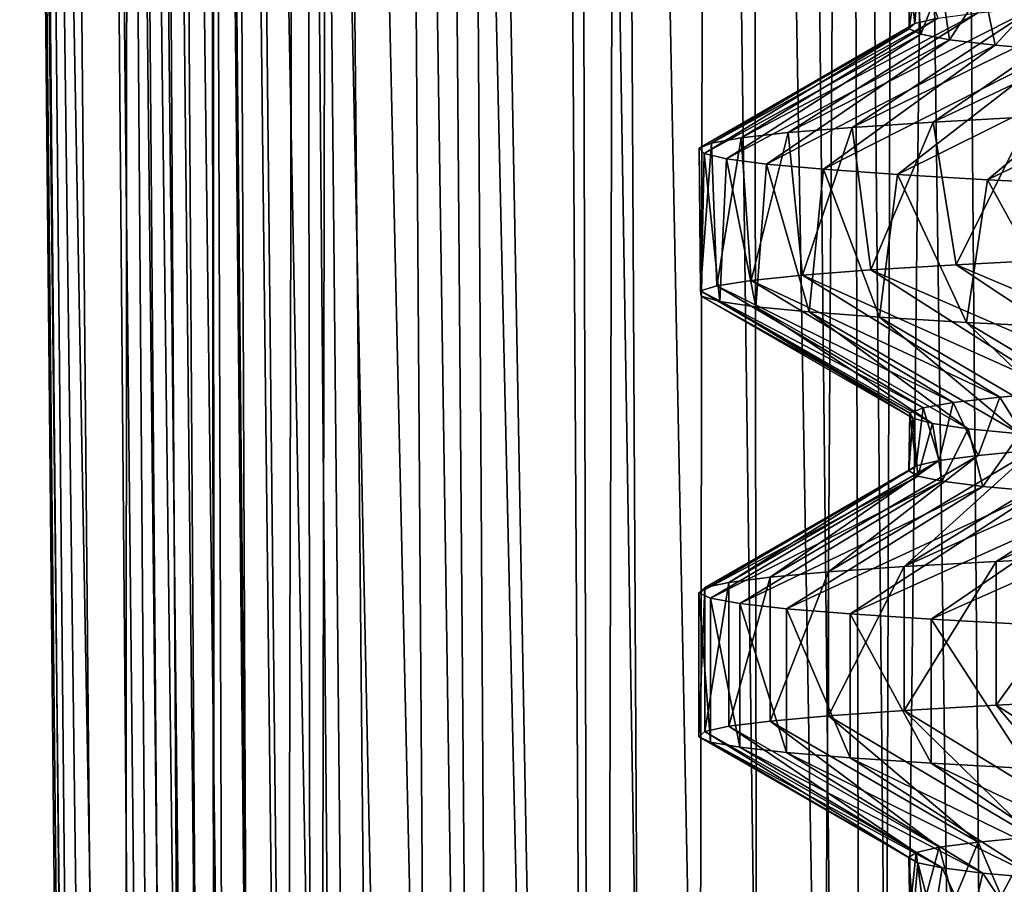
# Model space of a CAD drawing. Header units: millimetres. Extents: x -39.5 to 39.5, y -2 to 94.9.
# Tile 555 of 656: x -17.4 to -13, y 55.1 to 59. Entities that reach past the tile are written whole.
import ezdxf

# ---------------------------------------------------------------- set-up
doc = ezdxf.new("R2010")
doc.units = ezdxf.units.MM
doc.header["$LTSCALE"] = 65.185185
for name, color, linetype in [('12', 7, 'CONTINUOUS'), ('17', 7, 'CONTINUOUS'), ('175', 7, 'CONTINUOUS'), ('176', 7, 'CONTINUOUS'), ('177', 7, 'CONTINUOUS'), ('178', 7, 'CONTINUOUS'), ('179', 7, 'CONTINUOUS'), ('180', 7, 'CONTINUOUS'), ('40', 7, 'CONTINUOUS'), ('41', 7, 'CONTINUOUS'), ('42', 7, 'CONTINUOUS'), ('43', 7, 'CONTINUOUS'), ('56', 7, 'CONTINUOUS'), ('57', 7, 'CONTINUOUS'), ('58', 7, 'CONTINUOUS'), ('59', 7, 'CONTINUOUS'), ('60', 7, 'CONTINUOUS'), ('61', 7, 'CONTINUOUS'), ('62', 7, 'CONTINUOUS')]:
    doc.layers.add(name, color=color, linetype=linetype)

msp = doc.modelspace()

# ---------------------------------------------------------------- linework, layer by layer
at = {"layer": '12', "color": 7, "linetype": 'Continuous'}
for points in [[(-17.0701, 71, -0.9232), (-16.9724, 71, -2.0434), (-16.7251, 38.2974, -1.6633), (-17.0701, 71, -0.9232)], [(-16.7902, 38.2987, -0.765), (-17.0701, 71, -0.9232), (-16.7251, 38.2974, -1.6633), (-16.7902, 38.2987, -0.765)], [(-16.9724, 71, -2.0434), (-16.8014, 71, -3.1548), (-16.612, 38.2974, -2.5568), (-16.9724, 71, -2.0434)], [(-16.7251, 38.2974, -1.6633), (-16.9724, 71, -2.0434), (-16.612, 38.2974, -2.5568), (-16.7251, 38.2974, -1.6633)], [(-16.9246, 71, 2.4075), (-16.6596, 38.2987, 2.2255), (-16.5165, 38.2974, 3.1148), (-16.9246, 71, 2.4075)], [(-16.7297, 71, 3.5149), (-16.9246, 71, 2.4075), (-16.5165, 38.2974, 3.1148), (-16.7297, 71, 3.5149)], [(-16.8014, 71, -3.1548), (-16.5576, 71, -4.2526), (-16.4512, 38.2974, -3.443), (-16.8014, 71, -3.1548)], [(-16.612, 38.2974, -2.5568), (-16.8014, 71, -3.1548), (-16.4512, 38.2974, -3.443), (-16.612, 38.2974, -2.5568)], [(-16.4625, 71, 4.6072), (-16.7297, 71, 3.5149), (-16.3259, 38.2974, 3.9951), (-16.4625, 71, 4.6072)], [(-16.3259, 38.2974, 3.9951), (-16.7297, 71, 3.5149), (-16.5165, 38.2974, 3.1148), (-16.3259, 38.2974, 3.9951)], [(-16.5576, 71, -4.2526), (-16.2432, 38.2987, -4.3193), (-16.4512, 38.2974, -3.443), (-16.5576, 71, -4.2526)], [(-16.124, 71, 5.6795), (-16.4625, 71, 4.6072), (-16.0885, 38.2974, 4.8638), (-16.124, 71, 5.6795)], [(-16.0885, 38.2974, 4.8638), (-16.4625, 71, 4.6072), (-16.3259, 38.2974, 3.9951), (-16.0885, 38.2974, 4.8638)], [(-15.8049, 38.2987, 5.7185), (-16.124, 71, 5.6795), (-16.0885, 38.2974, 4.8638), (-15.8049, 38.2987, 5.7185)], [(-15.4174, 71, -7.3854), (-14.8985, 71, -8.383), (-14.8155, 38.2974, -7.9371), (-15.4174, 71, -7.3854)], [(-15.2194, 38.2987, -7.1321), (-15.4174, 71, -7.3854), (-14.8155, 38.2974, -7.9371), (-15.2194, 38.2987, -7.1321)], [(-14.8985, 71, -8.383), (-14.3151, 71, -9.3443), (-14.369, 38.2974, -8.7193), (-14.8985, 71, -8.383)], [(-14.8155, 38.2974, -7.9371), (-14.8985, 71, -8.383), (-14.369, 38.2974, -8.7193), (-14.8155, 38.2974, -7.9371)], [(-14.715, 71, 8.701), (-14.5398, 38.2987, 8.4314), (-14.0675, 38.2974, 9.1979), (-14.715, 71, 8.701)], [(-14.1112, 71, 9.6496), (-14.715, 71, 8.701), (-14.0675, 38.2974, 9.1979), (-14.1112, 71, 9.6496)], [(-14.369, 38.2974, -8.7193), (-14.3151, 71, -9.3443), (-13.8813, 38.2974, -9.4765), (-14.369, 38.2974, -8.7193)], [(-14.3151, 71, -9.3443), (-13.6698, 71, -10.2652), (-13.8813, 38.2974, -9.4765), (-14.3151, 71, -9.3443)], [(-13.4463, 71, 10.5564), (-14.1112, 71, 9.6496), (-13.5547, 38.2974, 9.9382), (-13.4463, 71, 10.5564)], [(-13.5547, 38.2974, 9.9382), (-14.1112, 71, 9.6496), (-14.0675, 38.2974, 9.1979), (-13.5547, 38.2974, 9.9382)], [(-13.6698, 71, -10.2652), (-13.3538, 38.2987, -10.2065), (-13.8813, 38.2974, -9.4765), (-13.6698, 71, -10.2652)], [(-13.0028, 38.2974, 10.65), (-13.4463, 71, 10.5564), (-13.5547, 38.2974, 9.9382), (-13.0028, 38.2974, 10.65)], [(-12.7232, 71, 11.4175), (-13.4463, 71, 10.5564), (-13.0028, 38.2974, 10.65), (-12.7232, 71, 11.4175)], [(-12.4134, 38.2987, 11.3315), (-12.7232, 71, 11.4175), (-13.0028, 38.2974, 10.65), (-12.4134, 38.2987, 11.3315)]]:
    msp.add_3dface(points, dxfattribs=at)
at = {"layer": '17', "color": 7, "linetype": 'Continuous'}
for points in [[(-13.3531, 59.2643, 1.1196), (-13.3732, 59.0047, 0.8478), (-13.3997, 59.2397, 0.0883), (-13.3531, 59.2643, 1.1196)], [(-13.3732, 59.0047, 0.8478), (-13.3989, 58.9805, -0.1737), (-13.3997, 59.2397, 0.0883), (-13.3732, 59.0047, 0.8478)], [(-13.3997, 59.2397, 0.0883), (-13.3989, 58.9805, -0.1737), (-13.3667, 59.2152, -0.9434), (-13.3997, 59.2397, 0.0883)], [(-13.2697, 59.029, 1.8644), (-13.3732, 59.0047, 0.8478), (-13.3531, 59.2643, 1.1196), (-13.2697, 59.029, 1.8644)], [(-13.3989, 58.9805, -0.1737), (-13.3467, 58.9562, -1.1942), (-13.3667, 59.2152, -0.9434), (-13.3989, 58.9805, -0.1737)], [(-13.3667, 59.2152, -0.9434), (-13.3467, 58.9562, -1.1942), (-13.2545, 59.1907, -1.9696), (-13.3667, 59.2152, -0.9434)], [(-13.3467, 58.9562, -1.1942), (-13.2169, 58.9319, -2.2077), (-13.2545, 59.1907, -1.9696), (-13.3467, 58.9562, -1.1942)], [(-13.2545, 59.1907, -1.9696), (-13.2169, 58.9319, -2.2077), (-13.0635, 59.1661, -2.9841), (-13.2545, 59.1907, -1.9696)], [(-13.2169, 58.9319, -2.2077), (-13.0102, 58.9076, -3.2084), (-13.0635, 59.1661, -2.9841), (-13.2169, 58.9319, -2.2077)], [(-13.0635, 59.1661, -2.9841), (-13.0102, 58.9076, -3.2084), (-12.795, 59.1416, -3.9809), (-13.0635, 59.1661, -2.9841)], [(-13.0102, 58.9076, -3.2084), (-12.7279, 58.8834, -4.1905), (-12.795, 59.1416, -3.9809), (-13.0102, 58.9076, -3.2084)], [(-12.9903, 57.3165, 3.2882), (-12.7081, 57.3404, 4.2501), (-12.841, 57.0769, 3.8299), (-12.9903, 57.3165, 3.2882)], [(-13.3361, 57.2687, 1.3069), (-13.2007, 57.2926, 2.3028), (-13.2631, 57.0301, 1.9105), (-13.3361, 57.2687, 1.3069)], [(-13.2631, 57.0301, 1.9105), (-13.2007, 57.2926, 2.3028), (-13.0872, 57.0535, 2.8786), (-13.2631, 57.0301, 1.9105)], [(-13.2007, 57.2926, 2.3028), (-12.9903, 57.3165, 3.2882), (-13.0872, 57.0535, 2.8786), (-13.2007, 57.2926, 2.3028)], [(-13.0872, 57.0535, 2.8786), (-12.9903, 57.3165, 3.2882), (-12.841, 57.0769, 3.8299), (-13.0872, 57.0535, 2.8786)], [(-13.3822, 57.2212, -0.6902), (-13.3965, 57.2449, 0.3079), (-13.3999, 56.9835, -0.0463), (-13.3822, 57.2212, -0.6902)], [(-13.3999, 56.9835, -0.0463), (-13.3965, 57.2449, 0.3079), (-13.3675, 57.0068, 0.9331), (-13.3999, 56.9835, -0.0463)], [(-13.3965, 57.2449, 0.3079), (-13.3361, 57.2687, 1.3069), (-13.3675, 57.0068, 0.9331), (-13.3965, 57.2449, 0.3079)], [(-13.3675, 57.0068, 0.9331), (-13.3361, 57.2687, 1.3069), (-13.2631, 57.0301, 1.9105), (-13.3675, 57.0068, 0.9331)], [(-13.3607, 56.9602, -1.0252), (-13.3822, 57.2212, -0.6902), (-13.3999, 56.9835, -0.0463), (-13.3607, 56.9602, -1.0252)], [(-13.294, 57.1976, -1.682), (-13.3822, 57.2212, -0.6902), (-13.3607, 56.9602, -1.0252), (-13.294, 57.1976, -1.682)], [(-13.2497, 56.9369, -2.0016), (-13.294, 57.1976, -1.682), (-13.3607, 56.9602, -1.0252), (-13.2497, 56.9369, -2.0016)], [(-13.1329, 57.174, -2.662), (-13.294, 57.1976, -1.682), (-13.2497, 56.9369, -2.0016), (-13.1329, 57.174, -2.662)], [(-13.0668, 56.9135, -2.9696), (-13.1329, 57.174, -2.662), (-13.2497, 56.9369, -2.0016), (-13.0668, 56.9135, -2.9696)], [(-12.8997, 57.1504, -3.6273), (-13.1329, 57.174, -2.662), (-13.0668, 56.9135, -2.9696), (-12.8997, 57.1504, -3.6273)], [(-12.8139, 56.8901, -3.9197), (-12.8997, 57.1504, -3.6273), (-13.0668, 56.9135, -2.9696), (-12.8139, 56.8901, -3.9197)], [(-13.0872, 55.3065, 2.8786), (-12.841, 55.3299, 3.8299), (-12.983, 55.0642, 3.3171), (-13.0872, 55.3065, 2.8786)], [(-12.983, 55.0642, 3.3171), (-12.841, 55.3299, 3.8299), (-12.6964, 55.0882, 4.285), (-12.983, 55.0642, 3.3171)], [(-13.3675, 55.2598, 0.9331), (-13.2631, 55.2832, 1.9105), (-13.3353, 55.0159, 1.3151), (-13.3675, 55.2598, 0.9331)], [(-13.3353, 55.0159, 1.3151), (-13.2631, 55.2832, 1.9105), (-13.1972, 55.0401, 2.3228), (-13.3353, 55.0159, 1.3151)], [(-13.2631, 55.2832, 1.9105), (-13.0872, 55.3065, 2.8786), (-13.1972, 55.0401, 2.3228), (-13.2631, 55.2832, 1.9105)], [(-13.1972, 55.0401, 2.3228), (-13.0872, 55.3065, 2.8786), (-12.983, 55.0642, 3.3171), (-13.1972, 55.0401, 2.3228)], [(-13.3999, 55.2365, -0.0463), (-13.3675, 55.2598, 0.9331), (-13.3967, 54.9917, 0.2996), (-13.3999, 55.2365, -0.0463)], [(-13.3607, 55.2133, -1.0252), (-13.3999, 55.2365, -0.0463), (-13.3809, 54.9676, -0.7147), (-13.3607, 55.2133, -1.0252)], [(-13.3809, 54.9676, -0.7147), (-13.3999, 55.2365, -0.0463), (-13.3967, 54.9917, 0.2996), (-13.3809, 54.9676, -0.7147)], [(-13.3967, 54.9917, 0.2996), (-13.3675, 55.2598, 0.9331), (-13.3353, 55.0159, 1.3151), (-13.3967, 54.9917, 0.2996)], [(-13.2897, 54.9437, -1.7154), (-13.3607, 55.2133, -1.0252), (-13.3809, 54.9676, -0.7147), (-13.2897, 54.9437, -1.7154)], [(-13.2497, 55.1899, -2.0016), (-13.3607, 55.2133, -1.0252), (-13.2897, 54.9437, -1.7154), (-13.2497, 55.1899, -2.0016)], [(-13.1253, 54.92, -2.6993), (-13.2497, 55.1899, -2.0016), (-13.2897, 54.9437, -1.7154), (-13.1253, 54.92, -2.6993)], [(-13.0668, 55.1665, -2.9696), (-13.2497, 55.1899, -2.0016), (-13.1253, 54.92, -2.6993), (-13.0668, 55.1665, -2.9696)], [(-12.8885, 54.8964, -3.6668), (-13.0668, 55.1665, -2.9696), (-13.1253, 54.92, -2.6993), (-12.8885, 54.8964, -3.6668)], [(-12.8139, 55.1431, -3.9197), (-13.0668, 55.1665, -2.9696), (-12.8885, 54.8964, -3.6668), (-12.8139, 55.1431, -3.9197)]]:
    msp.add_3dface(points, dxfattribs=at)
at = {"layer": '175', "color": 7, "linetype": 'Continuous'}
for points in [[(-12.5262, 57.1002, 4.7597), (-12.1445, 57.1235, 5.6631), (-13.4216, 56.5512, 5.0776), (-12.5262, 57.1002, 4.7597)], [(-13.4216, 56.5512, 5.0776), (-12.1445, 57.1235, 5.6631), (-13.0055, 56.575, 6.0646), (-13.4216, 56.5512, 5.0776)], [(-12.841, 57.0769, 3.8299), (-12.5262, 57.1002, 4.7597), (-13.4216, 56.5512, 5.0776), (-12.841, 57.0769, 3.8299)], [(-13.0872, 57.0535, 2.8786), (-12.841, 57.0769, 3.8299), (-13.763, 56.5275, 4.0624), (-13.0872, 57.0535, 2.8786)], [(-13.763, 56.5275, 4.0624), (-12.841, 57.0769, 3.8299), (-13.4216, 56.5512, 5.0776), (-13.763, 56.5275, 4.0624)], [(-13.3675, 57.0068, 0.9331), (-13.2631, 57.0301, 1.9105), (-14.2142, 56.4799, 1.9698), (-13.3675, 57.0068, 0.9331)], [(-14.2142, 56.4799, 1.9698), (-13.2631, 57.0301, 1.9105), (-14.0276, 56.5037, 3.0245), (-14.2142, 56.4799, 1.9698)], [(-13.2631, 57.0301, 1.9105), (-13.0872, 57.0535, 2.8786), (-14.0276, 56.5037, 3.0245), (-13.2631, 57.0301, 1.9105)], [(-14.0276, 56.5037, 3.0245), (-13.0872, 57.0535, 2.8786), (-13.763, 56.5275, 4.0624), (-14.0276, 56.5037, 3.0245)], [(-13.3607, 56.9602, -1.0252), (-13.3999, 56.9835, -0.0463), (-14.349, 56.4324, -0.1667), (-13.3607, 56.9602, -1.0252)], [(-14.349, 56.4324, -0.1667), (-13.3999, 56.9835, -0.0463), (-14.3215, 56.4562, 0.9041), (-14.349, 56.4324, -0.1667)], [(-13.3999, 56.9835, -0.0463), (-13.3675, 57.0068, 0.9331), (-14.3215, 56.4562, 0.9041), (-13.3999, 56.9835, -0.0463)], [(-14.3215, 56.4562, 0.9041), (-13.3675, 57.0068, 0.9331), (-14.2142, 56.4799, 1.9698), (-14.3215, 56.4562, 0.9041)], [(-14.2966, 56.4087, -1.2365), (-13.3607, 56.9602, -1.0252), (-14.349, 56.4324, -0.1667), (-14.2966, 56.4087, -1.2365)], [(-13.2497, 56.9369, -2.0016), (-13.3607, 56.9602, -1.0252), (-14.2966, 56.4087, -1.2365), (-13.2497, 56.9369, -2.0016)], [(-14.1646, 56.3849, -2.2994), (-13.2497, 56.9369, -2.0016), (-14.2966, 56.4087, -1.2365), (-14.1646, 56.3849, -2.2994)], [(-13.0668, 56.9135, -2.9696), (-13.2497, 56.9369, -2.0016), (-14.1646, 56.3849, -2.2994), (-13.0668, 56.9135, -2.9696)], [(-13.9536, 56.3611, -3.3495), (-13.0668, 56.9135, -2.9696), (-14.1646, 56.3849, -2.2994), (-13.9536, 56.3611, -3.3495)], [(-12.8139, 56.8901, -3.9197), (-13.0668, 56.9135, -2.9696), (-13.9536, 56.3611, -3.3495), (-12.8139, 56.8901, -3.9197)], [(-13.6649, 56.3374, -4.3809), (-12.8139, 56.8901, -3.9197), (-13.9536, 56.3611, -3.3495), (-13.6649, 56.3374, -4.3809)], [(-12.4935, 56.8668, -4.8449), (-12.8139, 56.8901, -3.9197), (-13.6649, 56.3374, -4.3809), (-12.4935, 56.8668, -4.8449)], [(-13.3001, 56.3136, -5.388), (-12.4935, 56.8668, -4.8449), (-13.6649, 56.3374, -4.3809), (-13.3001, 56.3136, -5.388)], [(-12.1067, 56.8436, -5.7436), (-12.4935, 56.8668, -4.8449), (-13.3001, 56.3136, -5.388), (-12.1067, 56.8436, -5.7436)], [(-12.8612, 56.2898, -6.365), (-12.1067, 56.8436, -5.7436), (-13.3001, 56.3136, -5.388), (-12.8612, 56.2898, -6.365)]]:
    msp.add_3dface(points, dxfattribs=at)
at = {"layer": '176', "color": 7, "linetype": 'Continuous'}
for points in [[(-13.4216, 56.5512, 5.0776), (-13.0055, 56.575, 6.0646), (-13.4216, 55.9012, 5.0776), (-13.4216, 56.5512, 5.0776)], [(-13.4216, 55.9012, 5.0776), (-13.0055, 56.575, 6.0646), (-13.0055, 55.925, 6.0646), (-13.4216, 55.9012, 5.0776)], [(-14.0276, 56.5037, 3.0245), (-13.763, 56.5275, 4.0624), (-14.0276, 55.8537, 3.0245), (-14.0276, 56.5037, 3.0245)], [(-14.0276, 55.8537, 3.0245), (-13.763, 56.5275, 4.0624), (-13.763, 55.8775, 4.0624), (-14.0276, 55.8537, 3.0245)], [(-13.763, 56.5275, 4.0624), (-13.4216, 56.5512, 5.0776), (-13.763, 55.8775, 4.0624), (-13.763, 56.5275, 4.0624)], [(-13.763, 55.8775, 4.0624), (-13.4216, 56.5512, 5.0776), (-13.4216, 55.9012, 5.0776), (-13.763, 55.8775, 4.0624)], [(-14.3215, 56.4562, 0.9041), (-14.2142, 56.4799, 1.9698), (-14.3215, 55.8062, 0.9041), (-14.3215, 56.4562, 0.9041)], [(-14.3215, 55.8062, 0.9041), (-14.2142, 56.4799, 1.9698), (-14.2142, 55.8299, 1.9698), (-14.3215, 55.8062, 0.9041)], [(-14.2142, 56.4799, 1.9698), (-14.0276, 56.5037, 3.0245), (-14.2142, 55.8299, 1.9698), (-14.2142, 56.4799, 1.9698)], [(-14.2142, 55.8299, 1.9698), (-14.0276, 56.5037, 3.0245), (-14.0276, 55.8537, 3.0245), (-14.2142, 55.8299, 1.9698)], [(-14.349, 56.4324, -0.1667), (-14.3215, 56.4562, 0.9041), (-14.349, 55.7824, -0.1667), (-14.349, 56.4324, -0.1667)], [(-14.349, 55.7824, -0.1667), (-14.3215, 56.4562, 0.9041), (-14.3215, 55.8062, 0.9041), (-14.349, 55.7824, -0.1667)], [(-14.2966, 56.4087, -1.2365), (-14.349, 56.4324, -0.1667), (-14.2966, 55.7587, -1.2365), (-14.2966, 56.4087, -1.2365)], [(-14.2966, 55.7587, -1.2365), (-14.349, 56.4324, -0.1667), (-14.349, 55.7824, -0.1667), (-14.2966, 55.7587, -1.2365)], [(-14.1646, 56.3849, -2.2994), (-14.2966, 56.4087, -1.2365), (-14.1646, 55.7349, -2.2994), (-14.1646, 56.3849, -2.2994)], [(-14.1646, 55.7349, -2.2994), (-14.2966, 56.4087, -1.2365), (-14.2966, 55.7587, -1.2365), (-14.1646, 55.7349, -2.2994)], [(-13.9536, 56.3611, -3.3495), (-14.1646, 56.3849, -2.2994), (-13.9536, 55.7111, -3.3495), (-13.9536, 56.3611, -3.3495)], [(-13.9536, 55.7111, -3.3495), (-14.1646, 56.3849, -2.2994), (-14.1646, 55.7349, -2.2994), (-13.9536, 55.7111, -3.3495)], [(-13.6649, 56.3374, -4.3809), (-13.9536, 56.3611, -3.3495), (-13.6649, 55.6874, -4.3809), (-13.6649, 56.3374, -4.3809)], [(-13.6649, 55.6874, -4.3809), (-13.9536, 56.3611, -3.3495), (-13.9536, 55.7111, -3.3495), (-13.6649, 55.6874, -4.3809)], [(-13.3001, 56.3136, -5.388), (-13.6649, 56.3374, -4.3809), (-13.3001, 55.6636, -5.388), (-13.3001, 56.3136, -5.388)], [(-13.3001, 55.6636, -5.388), (-13.6649, 56.3374, -4.3809), (-13.6649, 55.6874, -4.3809), (-13.3001, 55.6636, -5.388)], [(-12.8612, 56.2898, -6.365), (-13.3001, 56.3136, -5.388), (-12.8612, 55.6398, -6.365), (-12.8612, 56.2898, -6.365)], [(-12.8612, 55.6398, -6.365), (-13.3001, 56.3136, -5.388), (-13.3001, 55.6636, -5.388), (-12.8612, 55.6398, -6.365)]]:
    msp.add_3dface(points, dxfattribs=at)
at = {"layer": '177', "color": 7, "linetype": 'Continuous'}
for points in [[(-12.841, 55.3299, 3.8299), (-13.763, 55.8775, 4.0624), (-13.4216, 55.9012, 5.0776), (-12.841, 55.3299, 3.8299)], [(-12.5262, 55.3532, 4.7597), (-13.4216, 55.9012, 5.0776), (-13.0055, 55.925, 6.0646), (-12.5262, 55.3532, 4.7597)], [(-12.5262, 55.3532, 4.7597), (-12.841, 55.3299, 3.8299), (-13.4216, 55.9012, 5.0776), (-12.5262, 55.3532, 4.7597)], [(-12.1445, 55.3765, 5.6631), (-12.5262, 55.3532, 4.7597), (-13.0055, 55.925, 6.0646), (-12.1445, 55.3765, 5.6631)], [(-13.0872, 55.3065, 2.8786), (-14.0276, 55.8537, 3.0245), (-13.763, 55.8775, 4.0624), (-13.0872, 55.3065, 2.8786)], [(-12.841, 55.3299, 3.8299), (-13.0872, 55.3065, 2.8786), (-13.763, 55.8775, 4.0624), (-12.841, 55.3299, 3.8299)], [(-13.3675, 55.2598, 0.9331), (-14.3215, 55.8062, 0.9041), (-14.2142, 55.8299, 1.9698), (-13.3675, 55.2598, 0.9331)], [(-13.2631, 55.2832, 1.9105), (-14.2142, 55.8299, 1.9698), (-14.0276, 55.8537, 3.0245), (-13.2631, 55.2832, 1.9105)], [(-13.2631, 55.2832, 1.9105), (-13.3675, 55.2598, 0.9331), (-14.2142, 55.8299, 1.9698), (-13.2631, 55.2832, 1.9105)], [(-13.0872, 55.3065, 2.8786), (-13.2631, 55.2832, 1.9105), (-14.0276, 55.8537, 3.0245), (-13.0872, 55.3065, 2.8786)], [(-13.3999, 55.2365, -0.0463), (-14.349, 55.7824, -0.1667), (-14.3215, 55.8062, 0.9041), (-13.3999, 55.2365, -0.0463)], [(-13.3999, 55.2365, -0.0463), (-13.3607, 55.2133, -1.0252), (-14.349, 55.7824, -0.1667), (-13.3999, 55.2365, -0.0463)], [(-13.3607, 55.2133, -1.0252), (-14.2966, 55.7587, -1.2365), (-14.349, 55.7824, -0.1667), (-13.3607, 55.2133, -1.0252)], [(-13.3675, 55.2598, 0.9331), (-13.3999, 55.2365, -0.0463), (-14.3215, 55.8062, 0.9041), (-13.3675, 55.2598, 0.9331)], [(-13.3607, 55.2133, -1.0252), (-13.2497, 55.1899, -2.0016), (-14.2966, 55.7587, -1.2365), (-13.3607, 55.2133, -1.0252)], [(-13.2497, 55.1899, -2.0016), (-14.1646, 55.7349, -2.2994), (-14.2966, 55.7587, -1.2365), (-13.2497, 55.1899, -2.0016)], [(-13.2497, 55.1899, -2.0016), (-13.0668, 55.1665, -2.9696), (-14.1646, 55.7349, -2.2994), (-13.2497, 55.1899, -2.0016)], [(-13.0668, 55.1665, -2.9696), (-13.9536, 55.7111, -3.3495), (-14.1646, 55.7349, -2.2994), (-13.0668, 55.1665, -2.9696)], [(-13.0668, 55.1665, -2.9696), (-12.8139, 55.1431, -3.9197), (-13.9536, 55.7111, -3.3495), (-13.0668, 55.1665, -2.9696)], [(-12.8139, 55.1431, -3.9197), (-13.6649, 55.6874, -4.3809), (-13.9536, 55.7111, -3.3495), (-12.8139, 55.1431, -3.9197)], [(-12.8139, 55.1431, -3.9197), (-12.4935, 55.1199, -4.8449), (-13.6649, 55.6874, -4.3809), (-12.8139, 55.1431, -3.9197)], [(-12.4935, 55.1199, -4.8449), (-13.3001, 55.6636, -5.388), (-13.6649, 55.6874, -4.3809), (-12.4935, 55.1199, -4.8449)], [(-12.4935, 55.1199, -4.8449), (-12.1067, 55.0966, -5.7436), (-13.3001, 55.6636, -5.388), (-12.4935, 55.1199, -4.8449)], [(-12.1067, 55.0966, -5.7436), (-12.8612, 55.6398, -6.365), (-13.3001, 55.6636, -5.388), (-12.1067, 55.0966, -5.7436)]]:
    msp.add_3dface(points, dxfattribs=at)
at = {"layer": '178', "color": 7, "linetype": 'Continuous'}
for points in [[(-12.8322, 59.0776, 3.8593), (-12.5008, 59.1019, 4.8259), (-13.6559, 58.5355, 4.409), (-12.8322, 59.0776, 3.8593)], [(-13.6559, 58.5355, 4.409), (-12.5008, 59.1019, 4.8259), (-13.2914, 58.5591, 5.4092), (-13.6559, 58.5355, 4.409)], [(-12.5008, 59.1019, 4.8259), (-12.0968, 59.1261, 5.7644), (-13.2914, 58.5591, 5.4092), (-12.5008, 59.1019, 4.8259)], [(-13.2914, 58.5591, 5.4092), (-12.0968, 59.1261, 5.7644), (-12.8538, 58.5828, 6.3798), (-13.2914, 58.5591, 5.4092)], [(-13.089, 59.0533, 2.8702), (-12.8322, 59.0776, 3.8593), (-13.9452, 58.5119, 3.3844), (-13.089, 59.0533, 2.8702)], [(-13.9452, 58.5119, 3.3844), (-12.8322, 59.0776, 3.8593), (-13.6559, 58.5355, 4.409), (-13.9452, 58.5119, 3.3844)], [(-13.3732, 59.0047, 0.8478), (-13.2697, 59.029, 1.8644), (-14.2923, 58.4647, 1.2851), (-13.3732, 59.0047, 0.8478)], [(-14.2923, 58.4647, 1.2851), (-13.2697, 59.029, 1.8644), (-14.1577, 58.4883, 2.3412), (-14.2923, 58.4647, 1.2851)], [(-13.2697, 59.029, 1.8644), (-13.089, 59.0533, 2.8702), (-14.1577, 58.4883, 2.3412), (-13.2697, 59.029, 1.8644)], [(-14.1577, 58.4883, 2.3412), (-13.089, 59.0533, 2.8702), (-13.9452, 58.5119, 3.3844), (-14.1577, 58.4883, 2.3412)], [(-13.3989, 58.9805, -0.1737), (-13.3732, 59.0047, 0.8478), (-14.3483, 58.441, 0.222), (-13.3989, 58.9805, -0.1737)], [(-14.3483, 58.441, 0.222), (-13.3732, 59.0047, 0.8478), (-14.2923, 58.4647, 1.2851), (-14.3483, 58.441, 0.222)], [(-14.3253, 58.4174, -0.8424), (-13.3989, 58.9805, -0.1737), (-14.3483, 58.441, 0.222), (-14.3253, 58.4174, -0.8424)], [(-13.3467, 58.9562, -1.1942), (-13.3989, 58.9805, -0.1737), (-14.3253, 58.4174, -0.8424), (-13.3467, 58.9562, -1.1942)], [(-14.2234, 58.3938, -1.9021), (-13.3467, 58.9562, -1.1942), (-14.3253, 58.4174, -0.8424), (-14.2234, 58.3938, -1.9021)], [(-13.2169, 58.9319, -2.2077), (-13.3467, 58.9562, -1.1942), (-14.2234, 58.3938, -1.9021), (-13.2169, 58.9319, -2.2077)], [(-14.0432, 58.3702, -2.9514), (-13.2169, 58.9319, -2.2077), (-14.2234, 58.3938, -1.9021), (-14.0432, 58.3702, -2.9514)], [(-13.0102, 58.9076, -3.2084), (-13.2169, 58.9319, -2.2077), (-14.0432, 58.3702, -2.9514), (-13.0102, 58.9076, -3.2084)], [(-13.7858, 58.3466, -3.9844), (-13.0102, 58.9076, -3.2084), (-14.0432, 58.3702, -2.9514), (-13.7858, 58.3466, -3.9844)], [(-12.7279, 58.8834, -4.1905), (-13.0102, 58.9076, -3.2084), (-13.7858, 58.3466, -3.9844), (-12.7279, 58.8834, -4.1905)], [(-13.4524, 58.3229, -4.9955), (-12.7279, 58.8834, -4.1905), (-13.7858, 58.3466, -3.9844), (-13.4524, 58.3229, -4.9955)], [(-12.3716, 58.8591, -5.1482), (-12.7279, 58.8834, -4.1905), (-13.4524, 58.3229, -4.9955), (-12.3716, 58.8591, -5.1482)], [(-13.045, 58.2993, -5.9791), (-12.3716, 58.8591, -5.1482), (-13.4524, 58.3229, -4.9955), (-13.045, 58.2993, -5.9791)], [(-11.9433, 58.8348, -6.0759), (-12.3716, 58.8591, -5.1482), (-13.045, 58.2993, -5.9791), (-11.9433, 58.8348, -6.0759)], [(-12.5659, 58.2757, -6.9298), (-11.9433, 58.8348, -6.0759), (-13.045, 58.2993, -5.9791), (-12.5659, 58.2757, -6.9298)], [(-12.1445, 57.1235, 5.6631), (-11.7107, 57.1462, 6.513), (-13.0055, 56.575, 6.0646), (-12.1445, 57.1235, 5.6631)], [(-13.0055, 56.575, 6.0646), (-11.7107, 57.1462, 6.513), (-12.5201, 56.5986, 7.0121), (-13.0055, 56.575, 6.0646)]]:
    msp.add_3dface(points, dxfattribs=at)
at = {"layer": '179', "color": 7, "linetype": 'Continuous'}
for points in [[(-13.2914, 58.5591, 5.4092), (-12.8538, 58.5828, 6.3798), (-13.1875, 57.9151, 5.6579), (-13.2914, 58.5591, 5.4092)], [(-13.1875, 57.9151, 5.6579), (-12.8538, 58.5828, 6.3798), (-12.7303, 57.9388, 6.6229), (-13.1875, 57.9151, 5.6579)], [(-13.9452, 58.5119, 3.3844), (-13.6559, 58.5355, 4.409), (-13.8808, 57.8677, 3.6395), (-13.9452, 58.5119, 3.3844)], [(-13.8808, 57.8677, 3.6395), (-13.6559, 58.5355, 4.409), (-13.5717, 57.8914, 4.6616), (-13.8808, 57.8677, 3.6395)], [(-13.6559, 58.5355, 4.409), (-13.2914, 58.5591, 5.4092), (-13.5717, 57.8914, 4.6616), (-13.6559, 58.5355, 4.409)], [(-13.5717, 57.8914, 4.6616), (-13.2914, 58.5591, 5.4092), (-13.1875, 57.9151, 5.6579), (-13.5717, 57.8914, 4.6616)], [(-14.2923, 58.4647, 1.2851), (-14.1577, 58.4883, 2.3412), (-14.2671, 57.8203, 1.5406), (-14.2923, 58.4647, 1.2851)], [(-14.2671, 57.8203, 1.5406), (-14.1577, 58.4883, 2.3412), (-14.113, 57.844, 2.5972), (-14.2671, 57.8203, 1.5406)], [(-14.1577, 58.4883, 2.3412), (-13.9452, 58.5119, 3.3844), (-14.113, 57.844, 2.5972), (-14.1577, 58.4883, 2.3412)], [(-14.113, 57.844, 2.5972), (-13.9452, 58.5119, 3.3844), (-13.8808, 57.8677, 3.6395), (-14.113, 57.844, 2.5972)], [(-14.3483, 58.441, 0.222), (-14.2923, 58.4647, 1.2851), (-14.3421, 57.7967, 0.4754), (-14.3483, 58.441, 0.222)], [(-14.3253, 58.4174, -0.8424), (-14.3483, 58.441, 0.222), (-14.3378, 57.773, -0.5924), (-14.3253, 58.4174, -0.8424)], [(-14.3378, 57.773, -0.5924), (-14.3483, 58.441, 0.222), (-14.3421, 57.7967, 0.4754), (-14.3378, 57.773, -0.5924)], [(-14.3421, 57.7967, 0.4754), (-14.2923, 58.4647, 1.2851), (-14.2671, 57.8203, 1.5406), (-14.3421, 57.7967, 0.4754)], [(-14.254, 57.7493, -1.657), (-14.3253, 58.4174, -0.8424), (-14.3378, 57.773, -0.5924), (-14.254, 57.7493, -1.657)], [(-14.2234, 58.3938, -1.9021), (-14.3253, 58.4174, -0.8424), (-14.254, 57.7493, -1.657), (-14.2234, 58.3938, -1.9021)], [(-14.0913, 57.7256, -2.7123), (-14.2234, 58.3938, -1.9021), (-14.254, 57.7493, -1.657), (-14.0913, 57.7256, -2.7123)], [(-14.0432, 58.3702, -2.9514), (-14.2234, 58.3938, -1.9021), (-14.0913, 57.7256, -2.7123), (-14.0432, 58.3702, -2.9514)], [(-13.8506, 57.7019, -3.7527), (-14.0432, 58.3702, -2.9514), (-14.0913, 57.7256, -2.7123), (-13.8506, 57.7019, -3.7527)], [(-13.7858, 58.3466, -3.9844), (-14.0432, 58.3702, -2.9514), (-13.8506, 57.7019, -3.7527), (-13.7858, 58.3466, -3.9844)], [(-13.5332, 57.6782, -4.7723), (-13.7858, 58.3466, -3.9844), (-13.8506, 57.7019, -3.7527), (-13.5332, 57.6782, -4.7723)], [(-13.4524, 58.3229, -4.9955), (-13.7858, 58.3466, -3.9844), (-13.5332, 57.6782, -4.7723), (-13.4524, 58.3229, -4.9955)], [(-13.1409, 57.6545, -5.7654), (-13.4524, 58.3229, -4.9955), (-13.5332, 57.6782, -4.7723), (-13.1409, 57.6545, -5.7654)], [(-13.045, 58.2993, -5.9791), (-13.4524, 58.3229, -4.9955), (-13.1409, 57.6545, -5.7654), (-13.045, 58.2993, -5.9791)], [(-12.6758, 57.6308, -6.7266), (-13.045, 58.2993, -5.9791), (-13.1409, 57.6545, -5.7654), (-12.6758, 57.6308, -6.7266)], [(-12.5659, 58.2757, -6.9298), (-13.045, 58.2993, -5.9791), (-12.6758, 57.6308, -6.7266), (-12.5659, 58.2757, -6.9298)], [(-13.0055, 55.925, 6.0646), (-13.0055, 56.575, 6.0646), (-12.5201, 56.5986, 7.0121), (-13.0055, 55.925, 6.0646)], [(-13.0055, 55.925, 6.0646), (-12.5201, 56.5986, 7.0121), (-12.5185, 55.9487, 7.0149), (-13.0055, 55.925, 6.0646)]]:
    msp.add_3dface(points, dxfattribs=at)
at = {"layer": '180', "color": 7, "linetype": 'Continuous'}
for points in [[(-12.3576, 57.364, 5.1817), (-13.5717, 57.8914, 4.6616), (-13.1875, 57.9151, 5.6579), (-12.3576, 57.364, 5.1817)], [(-11.9383, 57.3877, 6.0858), (-13.1875, 57.9151, 5.6579), (-12.7303, 57.9388, 6.6229), (-11.9383, 57.3877, 6.0858)], [(-11.9383, 57.3877, 6.0858), (-12.3576, 57.364, 5.1817), (-13.1875, 57.9151, 5.6579), (-11.9383, 57.3877, 6.0858)], [(-12.9903, 57.3165, 3.2882), (-14.113, 57.844, 2.5972), (-13.8808, 57.8677, 3.6395), (-12.9903, 57.3165, 3.2882)], [(-12.7081, 57.3404, 4.2501), (-13.8808, 57.8677, 3.6395), (-13.5717, 57.8914, 4.6616), (-12.7081, 57.3404, 4.2501)], [(-12.7081, 57.3404, 4.2501), (-12.9903, 57.3165, 3.2882), (-13.8808, 57.8677, 3.6395), (-12.7081, 57.3404, 4.2501)], [(-12.3576, 57.364, 5.1817), (-12.7081, 57.3404, 4.2501), (-13.5717, 57.8914, 4.6616), (-12.3576, 57.364, 5.1817)], [(-13.3361, 57.2687, 1.3069), (-14.3421, 57.7967, 0.4754), (-14.2671, 57.8203, 1.5406), (-13.3361, 57.2687, 1.3069)], [(-13.2007, 57.2926, 2.3028), (-14.2671, 57.8203, 1.5406), (-14.113, 57.844, 2.5972), (-13.2007, 57.2926, 2.3028)], [(-13.2007, 57.2926, 2.3028), (-13.3361, 57.2687, 1.3069), (-14.2671, 57.8203, 1.5406), (-13.2007, 57.2926, 2.3028)], [(-12.9903, 57.3165, 3.2882), (-13.2007, 57.2926, 2.3028), (-14.113, 57.844, 2.5972), (-12.9903, 57.3165, 3.2882)], [(-13.3361, 57.2687, 1.3069), (-13.3965, 57.2449, 0.3079), (-14.3421, 57.7967, 0.4754), (-13.3361, 57.2687, 1.3069)], [(-13.3965, 57.2449, 0.3079), (-14.3378, 57.773, -0.5924), (-14.3421, 57.7967, 0.4754), (-13.3965, 57.2449, 0.3079)], [(-13.3965, 57.2449, 0.3079), (-13.3822, 57.2212, -0.6902), (-14.3378, 57.773, -0.5924), (-13.3965, 57.2449, 0.3079)], [(-13.3822, 57.2212, -0.6902), (-14.254, 57.7493, -1.657), (-14.3378, 57.773, -0.5924), (-13.3822, 57.2212, -0.6902)], [(-13.3822, 57.2212, -0.6902), (-13.294, 57.1976, -1.682), (-14.254, 57.7493, -1.657), (-13.3822, 57.2212, -0.6902)], [(-13.294, 57.1976, -1.682), (-14.0913, 57.7256, -2.7123), (-14.254, 57.7493, -1.657), (-13.294, 57.1976, -1.682)], [(-13.294, 57.1976, -1.682), (-13.1329, 57.174, -2.662), (-14.0913, 57.7256, -2.7123), (-13.294, 57.1976, -1.682)], [(-13.1329, 57.174, -2.662), (-13.8506, 57.7019, -3.7527), (-14.0913, 57.7256, -2.7123), (-13.1329, 57.174, -2.662)], [(-13.1329, 57.174, -2.662), (-12.8997, 57.1504, -3.6273), (-13.8506, 57.7019, -3.7527), (-13.1329, 57.174, -2.662)], [(-12.8997, 57.1504, -3.6273), (-13.5332, 57.6782, -4.7723), (-13.8506, 57.7019, -3.7527), (-12.8997, 57.1504, -3.6273)], [(-12.8997, 57.1504, -3.6273), (-12.5958, 57.1268, -4.5722), (-13.5332, 57.6782, -4.7723), (-12.8997, 57.1504, -3.6273)], [(-12.5958, 57.1268, -4.5722), (-13.1409, 57.6545, -5.7654), (-13.5332, 57.6782, -4.7723), (-12.5958, 57.1268, -4.5722)], [(-12.5958, 57.1268, -4.5722), (-12.2224, 57.1032, -5.493), (-13.1409, 57.6545, -5.7654), (-12.5958, 57.1268, -4.5722)], [(-12.2224, 57.1032, -5.493), (-12.6758, 57.6308, -6.7266), (-13.1409, 57.6545, -5.7654), (-12.2224, 57.1032, -5.493)], [(-12.1445, 55.3765, 5.6631), (-13.0055, 55.925, 6.0646), (-12.5185, 55.9487, 7.0149), (-12.1445, 55.3765, 5.6631)]]:
    msp.add_3dface(points, dxfattribs=at)
at = {"layer": '40', "color": 7, "linetype": 'Continuous'}
for points in [[(-16.0169, 71, 6.8432), (-16.4282, 71, 5.7865), (-16.0788, 38.2987, 5.8148), (-16.0169, 71, 6.8432)], [(-16.0169, 71, 6.8432), (-16.0788, 38.2987, 5.8148), (-15.7046, 38.2971, 6.7605), (-16.0169, 71, 6.8432)], [(-15.5376, 71, 7.8709), (-16.0169, 71, 6.8432), (-15.274, 38.2971, 7.684), (-15.5376, 71, 7.8709)], [(-15.274, 38.2971, 7.684), (-16.0169, 71, 6.8432), (-15.7046, 38.2971, 6.7605), (-15.274, 38.2971, 7.684)], [(-14.9925, 71, 8.8653), (-15.5376, 71, 7.8709), (-14.7897, 38.2987, 8.5793), (-14.9925, 71, 8.8653)], [(-14.7897, 38.2987, 8.5793), (-15.5376, 71, 7.8709), (-15.274, 38.2971, 7.684), (-14.7897, 38.2987, 8.5793)]]:
    msp.add_3dface(points, dxfattribs=at)
at = {"layer": '41', "color": 7, "linetype": 'Continuous'}
for points in [[(-17.367, 71, 1.3258), (-17.4164, 71, 0.1929), (-17.0519, 38.2971, 1.254), (-17.367, 71, 1.3258)], [(-17.4164, 71, 0.1929), (-17.3921, 71, -0.9408), (-17.0801, 38.2987, -0.7809), (-17.4164, 71, 0.1929)], [(-17.4164, 71, 0.1929), (-17.0801, 38.2987, -0.7809), (-17.0963, 38.2971, 0.236), (-17.4164, 71, 0.1929)], [(-17.0519, 38.2971, 1.254), (-17.4164, 71, 0.1929), (-17.0963, 38.2971, 0.236), (-17.0519, 38.2971, 1.254)], [(-17.2439, 71, 2.453), (-17.367, 71, 1.3258), (-16.947, 38.2987, 2.2665), (-17.2439, 71, 2.453)], [(-16.947, 38.2987, 2.2665), (-17.367, 71, 1.3258), (-17.0519, 38.2971, 1.254), (-16.947, 38.2987, 2.2665)]]:
    msp.add_3dface(points, dxfattribs=at)
at = {"layer": '42', "color": 7, "linetype": 'Continuous'}
for points in [[(-16.87, 71, -4.3326), (-16.5523, 71, -5.4212), (-16.5244, 38.2987, -4.3914), (-16.87, 71, -4.3326)], [(-16.5523, 71, -5.4212), (-16.1645, 71, -6.4868), (-16.2337, 38.2971, -5.367), (-16.5523, 71, -5.4212)], [(-16.5244, 38.2987, -4.3914), (-16.5523, 71, -5.4212), (-16.2337, 38.2971, -5.367), (-16.5244, 38.2987, -4.3914)], [(-16.2337, 38.2971, -5.367), (-16.1645, 71, -6.4868), (-15.8852, 38.2971, -6.3245), (-16.2337, 38.2971, -5.367)], [(-16.1645, 71, -6.4868), (-15.7082, 71, -7.5248), (-15.4811, 38.2987, -7.2577), (-16.1645, 71, -6.4868)], [(-16.1645, 71, -6.4868), (-15.4811, 38.2987, -7.2577), (-15.8852, 38.2971, -6.3245), (-16.1645, 71, -6.4868)]]:
    msp.add_3dface(points, dxfattribs=at)
at = {"layer": '43', "color": 7, "linetype": 'Continuous'}
for points in [[(-13.9278, 71, -10.4587), (-13.2178, 71, -11.3428), (-13.586, 38.2987, -10.3807), (-13.9278, 71, -10.4587)], [(-13.586, 38.2987, -10.3807), (-13.2178, 71, -11.3428), (-12.9442, 38.2971, -11.1708), (-13.586, 38.2987, -10.3807)], [(-13.2178, 71, -11.3428), (-12.4517, 71, -12.1789), (-12.9442, 38.2971, -11.1708), (-13.2178, 71, -11.3428)]]:
    msp.add_3dface(points, dxfattribs=at)
at = {"layer": '56', "color": 7, "linetype": 'Continuous'}
for points in [[(-14.715, 71, 8.701), (-14.9925, 71, 8.8653), (-14.7897, 38.2987, 8.5793), (-14.715, 71, 8.701)], [(-14.5398, 38.2987, 8.4314), (-14.715, 71, 8.701), (-14.7897, 38.2987, 8.5793), (-14.5398, 38.2987, 8.4314)]]:
    msp.add_3dface(points, dxfattribs=at)
at = {"layer": '57', "color": 7, "linetype": 'Continuous'}
for points in [[(-16.124, 71, 5.6795), (-15.8049, 38.2987, 5.7185), (-16.4282, 71, 5.7865), (-16.124, 71, 5.6795)], [(-16.4282, 71, 5.7865), (-15.8049, 38.2987, 5.7185), (-16.0788, 38.2987, 5.8148), (-16.4282, 71, 5.7865)]]:
    msp.add_3dface(points, dxfattribs=at)
at = {"layer": '58', "color": 7, "linetype": 'Continuous'}
for points in [[(-16.9246, 71, 2.4075), (-17.2439, 71, 2.453), (-16.947, 38.2987, 2.2665), (-16.9246, 71, 2.4075)], [(-16.6596, 38.2987, 2.2255), (-16.9246, 71, 2.4075), (-16.947, 38.2987, 2.2665), (-16.6596, 38.2987, 2.2255)]]:
    msp.add_3dface(points, dxfattribs=at)
at = {"layer": '59', "color": 7, "linetype": 'Continuous'}
for points in [[(-17.0701, 71, -0.9232), (-16.7902, 38.2987, -0.765), (-17.3921, 71, -0.9408), (-17.0701, 71, -0.9232)], [(-17.3921, 71, -0.9408), (-16.7902, 38.2987, -0.765), (-17.0801, 38.2987, -0.7809), (-17.3921, 71, -0.9408)]]:
    msp.add_3dface(points, dxfattribs=at)
at = {"layer": '60', "color": 7, "linetype": 'Continuous'}
for points in [[(-16.5576, 71, -4.2526), (-16.87, 71, -4.3326), (-16.5244, 38.2987, -4.3914), (-16.5576, 71, -4.2526)], [(-16.2432, 38.2987, -4.3193), (-16.5576, 71, -4.2526), (-16.5244, 38.2987, -4.3914), (-16.2432, 38.2987, -4.3193)]]:
    msp.add_3dface(points, dxfattribs=at)
at = {"layer": '61', "color": 7, "linetype": 'Continuous'}
for points in [[(-15.4174, 71, -7.3854), (-15.2194, 38.2987, -7.1321), (-15.7082, 71, -7.5248), (-15.4174, 71, -7.3854)], [(-15.7082, 71, -7.5248), (-15.2194, 38.2987, -7.1321), (-15.4811, 38.2987, -7.2577), (-15.7082, 71, -7.5248)]]:
    msp.add_3dface(points, dxfattribs=at)
at = {"layer": '62', "color": 7, "linetype": 'Continuous'}
for points in [[(-13.6698, 71, -10.2652), (-13.9278, 71, -10.4587), (-13.586, 38.2987, -10.3807), (-13.6698, 71, -10.2652)], [(-13.3538, 38.2987, -10.2065), (-13.6698, 71, -10.2652), (-13.586, 38.2987, -10.3807), (-13.3538, 38.2987, -10.2065)]]:
    msp.add_3dface(points, dxfattribs=at)

doc.saveas('drawing.dxf')
